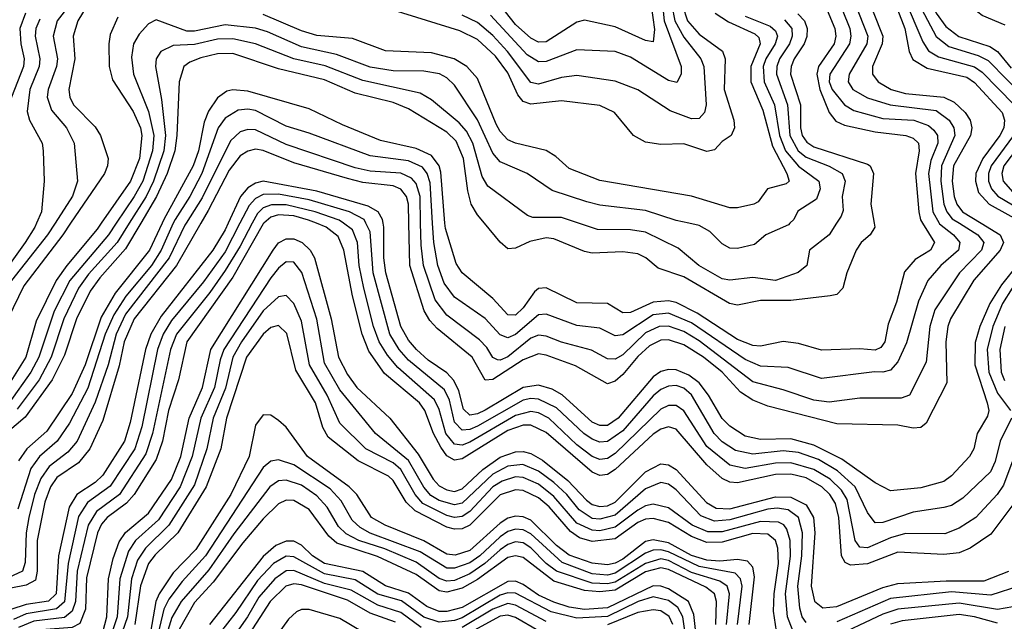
# Model space of a CAD drawing. Header units: inches. Extents: x 501365 to 657855, y 482276 to 547543.
# Tile 566 of 656: x 591213 to 593788, y 508958 to 510533. Entities that reach past the tile are written whole.
import ezdxf

# ---------------------------------------------------------------- set-up
doc = ezdxf.new("R2010")
doc.units = ezdxf.units.IN
doc.header["$MEASUREMENT"] = 0
doc.layers.add('A5590', color=7, linetype='Continuous')
doc.layers.add('A5591', color=7, linetype='Continuous')

msp = doc.modelspace()

# ---------------------------------------------------------------- linework, layer by layer
at = {"layer": 'A5590', "color": 5}
for points, elevation in [([(591648, 510000), (591644.9, 509995.1), (591603.7, 509910), (591490, 509762.5), (591464.9, 509710), (591444.2, 509630), (591410, 509531.7), (591363.1, 509430), (591339.1, 509400.9), (591290, 509363.8), (591268, 509332), (591251.5, 509290), (591237, 509230), (591229.9, 509190), (591227.7, 509112.3), (591220.6, 509090), (591134.9, 509050)], 2960), ([(591257, 510000), (591252.5, 509990), (591227.4, 509950), (591161.4, 509858.6)], 2740), ([(591529.5, 510000), (591490, 509932.9), (591422.4, 509857.6), (591397.3, 509822.7), (591361.2, 509750), (591330, 509655.3), (591297.5, 509590), (591227.2, 509492.8), (591162.4, 509437.6)], 2880), ([(591426.1, 510000), (591415.4, 509984.6), (591336.3, 509890), (591308.8, 509850), (591256.3, 509743.7), (591228.9, 509650), (591167.9, 509552.1)], 2820), ([(591346.3, 510000), (591326, 509970), (591223.5, 509836.5), (591181.7, 509750)], 2780), ([(591465.4, 510000), (591445.1, 509970), (591343.8, 509850), (591303, 509770), (591262.9, 509650), (591242.5, 509610), (591185.5, 509530)], 2840), ([(591686.8, 510000), (591623.3, 509890), (591512.7, 509750), (591486.6, 509690), (591473.2, 509626.8), (591430, 509483.6), (591396.4, 509410), (591366.5, 509373.5), (591310, 509334.8), (591293.9, 509310), (591278.9, 509270), (591258.8, 509170), (591258.6, 509090), (591254.1, 509065.9), (591230, 509052.6), (591190, 509045.3)], 2980), ([(591757.8, 510000), (591750, 509983.2), (591717.9, 509930), (591583.4, 509756.6), (591555.8, 509710), (591541.8, 509670), (591501.6, 509478.4), (591486.7, 509430), (591430, 509340.7), (591410, 509321.3), (591362.3, 509290), (591342.5, 509257.5), (591314.2, 509130), (591308.7, 509030), (591288.5, 509011.5), (591230, 509002.6), (591190, 508989.4)], 3020), ([(591305.4, 510000), (591286, 509970), (591191.2, 509850)], 2760), ([(591788.6, 510000), (591750, 509925.4), (591693.6, 509846.4), (591610, 509745.3), (591588.5, 509710), (591573.7, 509670), (591532.6, 509467.4), (591513.9, 509410), (591450, 509311.8), (591390.5, 509269.5), (591367.2, 509232.8), (591339.4, 509110), (591330, 509009.7), (591309.1, 508990.9), (591230, 508978.3), (591196.4, 508963.5)], 3040), ([(591499.6, 510000), (591468, 509950), (591392.8, 509867.2), (591367.1, 509830), (591328.7, 509750), (591294.9, 509650), (591264.1, 509590), (591206, 509514)], 2860), ([(591851.6, 510000), (591850, 509998.6), (591770, 509859.2), (591649.7, 509690), (591628.4, 509590), (591601.9, 509510), (591586.3, 509430), (591570, 509382.1), (591512.8, 509290), (591492.2, 509267.8), (591441.9, 509230), (591427.2, 509212.8), (591416.2, 509190), (591387.4, 509072.6), (591385, 508990), (591370, 508953), (591350, 508942.2), (591270, 508936.5), (591230, 508924.9), (591207.9, 508910)], 3080), ([(591614.7, 510000), (591583, 509930), (591557.3, 509890), (591490.3, 509809.7), (591459.6, 509760.4), (591436.8, 509710), (591391.5, 509568.5), (591343.2, 509476.8), (591311.1, 509430), (591264.5, 509390), (591241.9, 509358.1), (591207.9, 509252.1)], 2940), ([(591585.5, 510000), (591552.1, 509930), (591462.8, 509817.2), (591425.8, 509754.2), (591383.8, 509630), (591350, 509554.5), (591283.9, 509456.1), (591231.3, 509410), (591210, 509378.4)], 2920), ([(591821.2, 510000), (591790, 509939.9), (591750, 509876.9), (591710, 509819.3), (591622.9, 509710), (591607.8, 509670), (591560.6, 509450), (591542.9, 509397.1), (591473.9, 509290), (591413.9, 509246.1), (591391.7, 509210), (591362.9, 509090), (591358.6, 509010), (591350, 508984.7), (591330, 508968.8), (591250, 508958.4), (591210, 508942.6)], 3060), ([(593813, 509267), (593753.1, 509186.9), (593698.4, 509150), (593670, 509137.9), (593630, 509133.4), (593510, 509139.3), (593430, 509109), (593385.4, 509105.4), (593372.1, 509112), (593362.2, 509130), (593355.1, 509230), (593346.3, 509266.3), (593331.9, 509290), (593310.6, 509310.6), (593270, 509333.6), (593230, 509343.7), (593190, 509342.5), (593090, 509320.4), (593070, 509322.5), (593050, 509332.1), (593010, 509367.9), (592930, 509460.9), (592910, 509467.1), (592890, 509461.2), (592870, 509448.3), (592770, 509355.3), (592750, 509342.4), (592730, 509340.3), (592710, 509348.9), (592590, 509452.7), (592550, 509471.6), (592530, 509471.8), (592490, 509457.9), (592370, 509383.7), (592350, 509380.4), (592330, 509391.7), (592314.2, 509414.2), (592294.8, 509450), (592272.6, 509510), (592258.5, 509530), (592166.9, 509606.9), (592125.7, 509665.7), (592108.3, 509710), (592083.3, 509810), (592060.6, 509930), (592045.5, 509965.5), (592014.1, 509990), (591988.9, 510000)], 3080), ([(593812.6, 509387.4), (593785.6, 509314.4), (593769.7, 509290), (593713.7, 509230), (593670, 509202), (593632.5, 509187.5), (593530, 509187.8), (593490, 509176.8), (593430, 509150.5), (593410, 509152.4), (593398.3, 509170), (593377.1, 509277.1), (593362, 509302), (593332.3, 509330), (593290, 509356), (593230, 509373.4), (593190, 509372.4), (593110, 509358), (593070, 509367.2), (593010, 509416.1), (592950, 509508.9), (592930, 509522.8), (592910, 509523.3), (592890, 509513.7), (592770, 509397.7), (592750, 509384.3), (592730, 509381.8), (592710, 509390), (592670, 509420.4), (592596.6, 509490), (592570, 509503.7), (592550, 509507.2), (592510, 509497.2), (592390, 509427.3), (592370, 509419.6), (592350, 509422.1), (592327.7, 509450), (592310, 509513.1), (592298.2, 509538.2), (592202.2, 509622.2), (592174.6, 509654.6), (592153, 509690), (592138.1, 509730), (592112.9, 509830), (592101.2, 509890), (592096.3, 509950), (592083.3, 509983.3), (592060, 510000)], 3060), ([(593806.5, 509490), (593777.3, 509430), (593763.7, 509376.3), (593751.5, 509350), (593679.2, 509280.8), (593650, 509261.9), (593630, 509256), (593550, 509244), (593470, 509217.1), (593450, 509216.4), (593430, 509243), (593398.3, 509310), (593352, 509352), (593301.9, 509381.9), (593250, 509400.4), (593210, 509404.6), (593130, 509395.8), (593085.4, 509405.4), (593050, 509428.4), (593029, 509450), (592970, 509551.3), (592950, 509568.4), (592930, 509575.3), (592910, 509574), (592890, 509565), (592870, 509548.4), (592790, 509457.3), (592750, 509429.3), (592730, 509427.4), (592710, 509435.2), (592688.4, 509450), (592617.3, 509517.3), (592570, 509540.1), (592550, 509541.5), (592530, 509536.8), (592410, 509469.2), (592390, 509460.1), (592370, 509458.3), (592350, 509479.9), (592337.1, 509537.1), (592324.1, 509564.1), (592230, 509641.6), (592205.4, 509670), (592181.1, 509710), (592137.7, 509870), (592130, 509977.7), (592118.6, 510000)], 3040), ([(593825.2, 509894.8), (593780.8, 509839.2), (593750.2, 509790), (593724.1, 509730), (593712.2, 509687.8), (593711, 509630), (593743.6, 509530), (593747.3, 509510), (593744.3, 509495.7), (593716.7, 509450), (593708, 509410), (593697.1, 509390), (593650, 509338.9), (593630, 509324.2), (593570, 509307.4), (593490, 509299.9), (593450, 509321), (593362.7, 509382.7), (593290, 509419.4), (593230, 509435.8), (593150, 509433.8), (593110, 509442.7), (593070, 509468.8), (593050, 509489), (593014.6, 509550), (592990, 509582.2), (592963, 509603), (592930, 509616.7), (592910, 509617.7), (592890, 509612.2), (592870, 509598), (592778.5, 509490), (592750, 509471), (592730, 509470.8), (592710, 509480), (592631.5, 509551.5), (592605.7, 509565.7), (592570, 509576.3), (592530, 509570.5), (592430, 509510.9), (592410, 509501), (592390, 509498.2), (592374, 509514), (592361.8, 509561.8), (592348.7, 509588.7), (592330, 509608.5), (592281.7, 509641.7), (592250.5, 509670), (592230, 509694.6), (592210, 509730), (592170.3, 509870), (592165.4, 509910), (592165.6, 509990), (592163.6, 510000)], 3020), ([(593727.6, 510000), (593776.9, 509970), (593786.1, 509950), (593776.8, 509930), (593708.5, 509851.5), (593647.7, 509750), (593640.5, 509730), (593635.4, 509690), (593637.3, 509582.7), (593583.3, 509476.7), (593570, 509465.8), (593550, 509464.1), (593510, 509471.7), (593350, 509475.4), (593170, 509521.5), (593130, 509537.3), (593097.9, 509557.9), (593050.4, 509610.4), (593001.7, 509650), (592950, 509682.1), (592910, 509694.8), (592890, 509694.2), (592860.5, 509679.5), (592830, 509651.8), (592790, 509604.5), (592770, 509586.6), (592750, 509579.5), (592667, 509627), (592590, 509655.1), (592570, 509658), (592530, 509642.9), (592450, 509591.1), (592430, 509589.9), (592396.3, 509650), (592304.6, 509724.6), (592285.5, 509745.5), (592270.7, 509770.7), (592233.3, 509890), (592231, 510000)], 2980), ([(593670.5, 510000), (593718.8, 509970), (593734.6, 509950), (593728.6, 509930), (593670.6, 509870), (593606.2, 509773.8), (593593.3, 509730), (593583.4, 509636.6), (593539.8, 509550), (593518, 509542), (593410, 509542.1), (593330, 509532), (593290, 509537.4), (593210, 509564.5), (593130, 509584.8), (592990, 509692.6), (592950, 509716.6), (592910, 509731), (592885.3, 509730), (592850, 509713.1), (592790, 509655.7), (592770, 509644.1), (592750, 509645), (592708.1, 509668.1), (592630, 509688.9), (592590, 509705), (592570, 509707.2), (592550, 509699.5), (592490, 509650.2), (592470, 509641.5), (592462.9, 509642.9), (592450, 509648.7), (592434.8, 509674.8), (592415.4, 509695.4), (592330, 509759.2), (592299.6, 509799.6), (592268.9, 509890), (592262.8, 509942.8), (592261.5, 510000)], 2960), ([(593617.7, 510000), (593618.5, 509998.5), (593655.5, 509970), (593671.3, 509950), (593668.2, 509930), (593622, 509890), (593587.9, 509850), (593563.6, 509796.4), (593532.4, 509687.6), (593510, 509637.2), (593490, 509615.7), (593470, 509610.2), (593448.5, 509611.5), (593310, 509593.8), (593222.5, 509622.5), (593150, 509626.3), (593110, 509643.4), (592970, 509739.6), (592910, 509764.7), (592870, 509760.8), (592790, 509708.4), (592770, 509705.9), (592730, 509725.3), (592670, 509732.7), (592590, 509761.9), (592570, 509760.7), (592510, 509709.1), (592490, 509700.2), (592470, 509708.1), (592430, 509751.3), (592350, 509806.8), (592323.5, 509843.5), (592306.8, 509890), (592296, 509950), (592292.9, 510000)], 2940), ([(593574.4, 510000), (593605.3, 509950), (593595.1, 509930), (593554.7, 509905.3), (593527.1, 509872.9), (593506.2, 509793.8), (593483.9, 509736.1), (593475.6, 509690), (593464.8, 509675.2), (593450, 509667.7), (593410, 509671.8), (593310, 509668.4), (593250, 509685.5), (593210, 509690.9), (593150, 509678.7), (593130, 509680.2), (593090, 509696.2), (592985.2, 509765.2), (592930, 509792.8), (592910, 509797.3), (592870, 509793.7), (592810, 509766.5), (592790, 509765.3), (592750, 509789.9), (592670, 509791.7), (592590, 509831.4), (592570, 509829.5), (592559.4, 509820.6), (592530, 509779), (592510, 509759.8), (592490, 509760.4), (592450, 509803.5), (592370.4, 509870), (592354.7, 509894.7), (592326.4, 509986.4), (592325.2, 510000)], 2920), ([(593447.8, 510000), (593449.6, 509990), (593437.5, 509970), (593413.8, 509950), (593400.7, 509930), (593376.3, 509870), (593365.4, 509830), (593350, 509813.8), (593333, 509810), (593230, 509797.6), (593150, 509797.6), (593090, 509786), (593069, 509790), (592950, 509860.1), (592882.9, 509882.9), (592850.5, 509910), (592830, 509919.8), (592790, 509925.1), (592710, 509921.5), (592690, 509925.9), (592610, 509959.5), (592590, 509962.1), (592547.5, 509952.5), (592510, 509934.7), (592490, 509933.1), (592470, 509950.5), (592428.6, 510000)], 2880), ([(593349.6, 510000), (593330, 509969.9), (593278.4, 509930), (593271.8, 509890), (593248.9, 509871.1), (593190, 509850.3), (593130, 509858.2), (593070, 509850.9), (593050, 509854.9), (592989, 509890), (592935.4, 509935.3), (592850, 509976.9), (592810, 509982.6), (592723.7, 509983.7), (592674.7, 510000)], 2860), ([(593227.3, 510000), (593223.6, 509996.4), (593164.4, 509970), (593135.1, 509944.9), (593090, 509934.3), (593070, 509934.8), (593050, 509946.3), (593018.2, 509978.2), (592990, 509994), (592963.4, 510000)], 2840), ([(591430.8, 508930), (591440.9, 508970), (591445, 509070), (591457.2, 509122.8), (591473.5, 509166.5), (591490, 509190.9), (591550, 509241.7), (591610, 509329.9), (591634.3, 509390), (591656.2, 509490), (591691.2, 509570), (591713.3, 509670), (591876.3, 509930), (591890, 509949), (591910, 509959.6), (591930, 509959.1), (591951.8, 509950), (591972.8, 509930), (591983.8, 509910), (592027.7, 509750), (592046.4, 509650), (592070, 509604), (592095, 509570), (592180.9, 509490), (592255.4, 509395.4), (592294.3, 509330), (592310, 509312.8), (592330, 509302.1), (592350, 509298.5), (592370, 509305.5), (592424, 509356), (592470, 509387.6), (592510, 509402.1), (592530, 509402.7), (592550, 509397.8), (592580.1, 509380.1), (592646.7, 509326.7), (592695.1, 509275.1), (592710, 509264.3), (592730, 509258.8), (592750, 509261), (592770, 509270.2), (592850, 509350), (592890, 509370.2), (592910, 509367.9), (592930, 509356.1), (593009.5, 509269.5), (593034.2, 509254.2), (593070, 509252.4), (593190, 509284.4), (593230, 509283), (593270, 509263.1), (593289, 509230), (593292.5, 509190), (593282.9, 509050), (593291.5, 509011.5), (593313.6, 508993.6), (593350, 508997.3), (593470, 509047.1), (593510, 509057), (593635.6, 509064.4), (593735.3, 509064.7), (593800.1, 509090)], 3120), ([(593270, 508955.4), (593259.8, 508970), (593253, 508993), (593247.8, 509050), (593258.9, 509130), (593260.4, 509190), (593249.8, 509229.8), (593222.6, 509250), (593194.4, 509254.4), (593170, 509252.3), (593070, 509223.7), (593030, 509220.4), (592994.4, 509234.4), (592930, 509302.8), (592910, 509317.4), (592890, 509322.1), (592850, 509305.3), (592770, 509236), (592730, 509225.5), (592710, 509227.9), (592675.8, 509250), (592644.2, 509290), (592610, 509321.9), (592570, 509351.4), (592529, 509369), (592490, 509364.8), (592450, 509343.8), (592370, 509267.5), (592350, 509262.8), (592310, 509274.4), (592287.9, 509287.9), (592270, 509309.1), (592230, 509379), (592143.6, 509450), (592050, 509564.6), (592010, 509634.4), (591990, 509749), (591951, 509871), (591930, 509898.1), (591910, 509899.1), (591890, 509882.9), (591870, 509857), (591747.2, 509670), (591736.9, 509643.1), (591722.5, 509570), (591686.4, 509490), (591664.1, 509390), (591632.8, 509310), (591575.6, 509224.4), (591516, 509170), (591497.7, 509142.3), (591475, 509070), (591468.1, 508970), (591447.9, 508910)], 3140), ([(593240.6, 508920.6), (593221.2, 508970), (593215.4, 509030), (593228.6, 509128.6), (593228.4, 509170), (593219.6, 509199.6), (593211.2, 509211.2), (593197.9, 509217.9), (593150, 509219.8), (593050, 509192.3), (593012.6, 509192.6), (592972, 509210), (592910, 509255.3), (592870, 509265.3), (592850, 509260.9), (592830, 509249.5), (592770, 509204.7), (592730, 509195.5), (592710, 509196.6), (592670, 509215.4), (592610, 509285), (592570, 509316.9), (592530, 509334.9), (592510, 509336.1), (592474.4, 509325.6), (592450, 509310.1), (592390, 509245.6), (592370, 509232.8), (592350, 509230.3), (592330, 509235.3), (592266.9, 509266.9), (592247.2, 509290), (592210, 509355.3), (592190, 509372.9), (592118, 509410), (592050, 509477), (592016.7, 509550), (591971.3, 509630), (591950, 509744.3), (591930, 509789.9), (591910, 509811.3), (591890, 509807.7), (591850, 509770.5), (591793.1, 509690), (591770.7, 509650), (591751.4, 509568.6), (591718.8, 509490), (591702.6, 509410), (591670, 509315.9), (591602.9, 509210), (591541.7, 509150), (591521.3, 509118.7), (591505.2, 509070), (591494.6, 508970), (591481.2, 508930)], 3160), ([(593808.5, 509830), (593783.5, 509790), (593758.4, 509730), (593743.6, 509670), (593747.3, 509610), (593770, 509555.5), (593803.9, 509510)], 3040), ([(593197.9, 508897.9), (593184.6, 508984.6), (593186.2, 509030), (593197.5, 509110), (593196.1, 509150), (593190, 509170), (593170, 509186.7), (593130, 509188.3), (593050, 509165.1), (593010, 509164.8), (592970, 509180.1), (592910, 509217.4), (592870, 509227.5), (592850, 509225.4), (592830, 509216.9), (592770, 509174), (592710, 509167.1), (592677.3, 509177.3), (592653.1, 509193.1), (592597.7, 509257.7), (592570, 509281.9), (592530, 509301), (592510, 509302.6), (592470, 509289.8), (592390, 509210), (592370, 509200.6), (592350, 509199.4), (592330, 509204.8), (592247.1, 509247.1), (592223.6, 509270), (592190, 509326.7), (592177.9, 509337.9), (592098.3, 509378.3), (592020.1, 509440.1), (592005.6, 509465.6), (591986.8, 509530), (591935.3, 509615.3), (591911.3, 509711.3), (591890, 509732.3), (591870, 509727), (591850, 509709.9), (591805.9, 509650), (591753.7, 509490), (591739.1, 509410), (591701, 509310), (591626.7, 509190), (591567.2, 509132.8), (591550.1, 509109.9), (591529.1, 509050.9), (591514.1, 508950)], 3180), ([(593789.7, 509730), (593776.1, 509670), (593780, 509610), (593788.3, 509588.3)], 3060), ([(593120.8, 508950), (593134.5, 509074.5), (593130, 509100.4), (593116.1, 509116.1), (593090, 509120.1), (593044.1, 509115.9), (593010, 509118.5), (592970, 509130.8), (592910, 509163.9), (592870, 509172), (592850, 509167.1), (592790, 509120.7), (592770, 509110.6), (592750, 509106.3), (592710, 509110.7), (592650, 509131.2), (592617, 509157), (592550, 509222.7), (592530, 509231.6), (592510, 509233.9), (592490, 509228.5), (592470, 509215.6), (592390, 509143.3), (592351.6, 509131.6), (592330, 509134.5), (592270, 509168.7), (592168.4, 509210), (592132.9, 509230), (592094.4, 509290), (592074.9, 509310), (591965.4, 509390), (591910, 509466.6), (591890, 509483.8), (591870, 509497.9), (591850, 509498.7), (591830, 509471.9), (591813.4, 509390), (591765.2, 509290), (591673.6, 509146.4), (591614.5, 509085.5), (591577.4, 509030), (591568.7, 509010), (591554.9, 508930)], 3220), ([(593090.3, 508950), (593102.2, 509050), (593098, 509070), (593084.4, 509084.4), (592990, 509101.8), (592910, 509140.5), (592890, 509145.5), (592870, 509144.3), (592850, 509136.4), (592770, 509084.2), (592750, 509079.2), (592710, 509082.7), (592631.9, 509111.9), (592550, 509187.7), (592530, 509197.7), (592510, 509199.5), (592490, 509193.2), (592470, 509179.8), (592416.5, 509130), (592390, 509111.5), (592350, 509097.3), (592330, 509097.8), (592260.4, 509140.4), (592129.4, 509189.4), (592103.7, 509203.7), (592082.9, 509222.9), (592053.8, 509273.8), (592024.8, 509304.8), (591930, 509368.3), (591890, 509381.2), (591870, 509377.3), (591850, 509360.5), (591699, 509130), (591637.7, 509062.3), (591603.3, 509016.7), (591589.7, 508990.3), (591570.7, 508909.3)], 3240), ([(593061.3, 508950), (593069, 509030), (593062.9, 509050), (593043.8, 509063.8), (592970, 509085.9), (592910, 509117.4), (592890, 509121.8), (592850, 509109.9), (592770, 509060.9), (592750, 509056.2), (592710, 509058), (592617.2, 509090), (592590, 509110), (592550, 509151.1), (592530, 509163.4), (592510, 509166), (592490, 509159.4), (592470, 509145.5), (592429.9, 509110), (592390, 509082.5), (592350, 509065.6), (592330, 509063.8), (592310, 509070.3), (592250, 509113.5), (592168.3, 509148.3), (592100.1, 509170), (592067, 509187), (592046.8, 509206.8), (592016.8, 509256.8), (591990, 509287.1), (591950, 509314.7), (591910, 509328), (591890, 509325.8), (591866.9, 509310), (591772.8, 509187.2), (591707.3, 509092.7), (591635.1, 509010), (591611.3, 508968.7), (591568.1, 508830)], 3260), ([(593033.4, 508950), (593035.4, 509010), (593029.7, 509030), (593007.4, 509047.4), (592910, 509094.2), (592890, 509098.7), (592850, 509087.7), (592770, 509040.3), (592730, 509035.2), (592690, 509038.7), (592610, 509063.5), (592530, 509125.5), (592510, 509130.1), (592490, 509125.1), (592410, 509067.6), (592370, 509045.4), (592330, 509035), (592310, 509038.6), (592250, 509081.3), (592148.4, 509128.4), (592042.8, 509162.8), (592021.2, 509181.2), (591970, 509250.8), (591930, 509274.2), (591910, 509275.2), (591890, 509266.1), (591850, 509226.7), (591796.2, 509163.8), (591719.3, 509060.7), (591670, 509007.5), (591630, 508937.1)], 3280), ([(592994.6, 508810), (592976.4, 508976.4), (592961.7, 509010), (592910, 509043.2), (592890, 509050.6), (592870, 509051), (592750, 508993.9), (592690, 508989.7), (592650, 508995.7), (592610, 509008.1), (592570, 509026.8), (592530, 509055.1), (592510, 509063.5), (592490, 509062.4), (592370, 508994.8), (592330, 508984.1), (592310, 508984), (592277.4, 508997.4), (592230, 509031.9), (592170, 509051.2), (592110, 509088.9), (592010, 509109.8), (591979, 509130), (591950, 509158.1), (591930, 509167.9), (591910, 509168.5), (591883, 509157), (591850, 509128.1), (591709, 508950)], 3320), ([(592964.3, 508850), (592947.4, 508970), (592934.5, 508994.5), (592910, 509013), (592870, 509022.8), (592830.6, 509010.6), (592750, 508971.2), (592670, 508966.9), (592603, 508983), (592510, 509031.7), (592490, 509033), (592470, 509027), (592370, 508967.8), (592350, 508960.6), (592310, 508956.5), (592270, 508969.5), (592211.7, 509011.7), (592150, 509029.8), (592090, 509067.2), (592010, 509082.9), (591930, 509127.4), (591910, 509128.6), (591877.1, 509110), (591834.6, 509065.4), (591778.6, 508981.4), (591734.6, 508925.4)], 3340), ([(592262.6, 508942.6), (592210, 508981.6), (592150, 509000.3), (592079.6, 509039.7), (592010, 509057.6), (591930, 509091.2), (591910, 509090.3), (591880.4, 509070), (591838.6, 509021.4), (591808.9, 508970), (591751.6, 508888.4)], 3360), ([(592196, 508956), (592130, 508979.6), (592070, 509013.6), (591950, 509053.8), (591930, 509056.7), (591909.2, 509050.8), (591867.8, 509010), (591777.4, 508870)], 3380), ([(593828.7, 509051.3), (593753.1, 509026.9), (593650, 509035.5), (593490, 509018.1), (593350, 508956.8)], 3140), ([(593850, 509003.1), (593770.4, 508989.6), (593670, 509006.1), (593510, 508989.8), (593470, 508976.7), (593330, 508910.5)], 3160), ([(592110, 508929.7), (592050, 508965.8), (591970, 508989.4), (591950, 508989.1), (591937, 508983), (591916.4, 508963.6), (591832, 508848)], 3420), ([(592590, 508958.3), (592510, 509000.7), (592490, 509004.7), (592450.5, 508990.5), (592370, 508942.3)], 3360), ([(592920.8, 508950), (592911.3, 508971.3), (592890, 508985.7), (592870, 508988.3), (592830, 508981.5), (592750.4, 508949.6)], 3360), ([(592570, 508933.7), (592510, 508968.6), (592490, 508974.9), (592470, 508972.2), (592391.3, 508928.7)], 3380), ([(593770, 508953.2), (593710, 508970), (593670, 508976), (593520.7, 508959.3), (593490, 508950.8)], 3180)]:
    msp.add_lwpolyline(points, dxfattribs=dict(at, elevation=elevation))
at = {"layer": 'A5591', "color": 5}
for points, elevation in [([(593790.8, 511290), (593741.1, 511150), (593730, 511129.4), (593694.4, 511085.6), (593682.1, 511057.9), (593677.6, 511010), (593685.6, 510950), (593680, 510910), (593660.8, 510879.2), (593604.3, 510830), (593574.9, 510750), (593521.5, 510670), (593517.1, 510630), (593526, 510590), (593574.6, 510474.6), (593590, 510451.4), (593615.7, 510435.7), (593710, 510409.7), (593730, 510395.5), (593813.9, 510310)], 3040), ([(593822, 511270), (593759.9, 511120.1), (593715, 511050), (593709.7, 511010), (593716.7, 510930), (593706.9, 510890), (593684.5, 510855.5), (593631.5, 510808.5), (593599.7, 510730), (593559, 510670), (593551.1, 510650), (593548.9, 510630), (593556.6, 510590), (593610, 510488.9), (593643.1, 510463.1), (593719.5, 510439.5), (593745.8, 510425.8), (593844.8, 510324.8)], 3060), ([(593835.2, 511210), (593778.8, 511090), (593744.8, 511030), (593742.1, 511010), (593747.4, 510930), (593733, 510870), (593710, 510833.3), (593663.2, 510790), (593627.7, 510712.3), (593588.7, 510650), (593584.1, 510630), (593590.6, 510590), (593610.2, 510550), (593634.8, 510514.8), (593669.3, 510489.3), (593750, 510462.9), (593770, 510450), (593806.2, 510406.2)], 3080), ([(593790, 510518.7), (593730, 510543.4), (593696.5, 510570), (593674.6, 510610), (593677.4, 510650), (593719.2, 510740.8), (593762.8, 510797.2), (593782.7, 510837.3), (593804.2, 510910)], 3120), ([(593390.6, 510690), (593470.4, 510490), (593468.7, 510470), (593443.6, 510410), (593443.2, 510390), (593458.5, 510370), (593492.3, 510350), (593530, 510339.6), (593630.2, 510330.2), (593657.1, 510317.1), (593685.4, 510290), (593698.6, 510270), (593703.3, 510250), (593699.2, 510230), (593655.4, 510150), (593651.8, 510110), (593657.1, 510070), (593663.7, 510050), (593678.4, 510030), (593727.6, 510000)], 2980), ([(592864.2, 510570), (592873, 510507), (592870, 510475.3), (592850, 510478.2), (592770, 510513.8), (592690, 510532), (592670, 510526.5), (592590, 510474.7), (592570, 510473.8), (592550, 510484.3), (592510, 510520), (592444.4, 510604.4)], 2720), ([(593345.5, 510605.5), (593384.2, 510510), (593387, 510490), (593383.2, 510470), (593331.6, 510390), (593329.7, 510370), (593337.6, 510350), (593369.9, 510309.9), (593394.9, 510294.9), (593470, 510274.4), (593551.8, 510270), (593590, 510256.1), (593604, 510244), (593613.6, 510230), (593614.4, 510210), (593595.7, 510164.3), (593589.5, 510130), (593601.4, 510030), (593617.7, 510000)], 2940), ([(593384.2, 510610), (593431.5, 510490), (593428.7, 510470), (593382.6, 510390), (593379.4, 510370), (593392.2, 510350), (593430, 510328), (593489.6, 510309.6), (593610, 510295.2), (593643.8, 510270), (593656.1, 510250), (593658.3, 510230), (593623.5, 510150), (593621.8, 510110), (593630.2, 510050), (593637.7, 510030), (593651.7, 510011.7), (593670.5, 510000)], 2960), ([(593489.8, 510610.2), (593528.3, 510510), (593539.1, 510450), (593548.4, 510428.4), (593585.9, 510405.9), (593690, 510382.1), (593710, 510368.6), (593782.3, 510290), (593788.6, 510270), (593786.5, 510250), (593776.7, 510230), (593731.9, 510170), (593713.9, 510130), (593712.3, 510110), (593720.5, 510080.5), (593748.8, 510050), (593838.2, 510000)], 3020), ([(591354, 510586), (591311.4, 510530), (591300.4, 510490), (591311.7, 510430), (591309.1, 510410), (591287.1, 510350), (591285.2, 510330), (591295.9, 510295.9), (591335, 510250), (591355.4, 510210), (591363.8, 510110), (591351.2, 510071.2), (591305.4, 510000)], 2760), ([(591404.6, 510595.4), (591365, 510530), (591352.5, 510490), (591357.6, 510430), (591341.7, 510350), (591343.7, 510330), (591353.6, 510310), (591410, 510252.3), (591423.9, 510230), (591444.7, 510170), (591442.9, 510150), (591434.6, 510130), (591346.3, 510000)], 2780), ([(592892.3, 510590), (592898.2, 510530), (592943.2, 510410), (592943.3, 510390), (592931.4, 510368.6), (592910, 510373.9), (592810, 510434.8), (592770, 510449.2), (592670, 510453.9), (592590, 510423.4), (592570, 510422.5), (592540.5, 510440.5), (592444.5, 510544.5)], 2740), ([(593311.4, 510590), (593345, 510510), (593347.4, 510490), (593342.9, 510470), (593302.5, 510410), (593297.4, 510390), (593305.9, 510350), (593330.2, 510290.2), (593347.1, 510267.1), (593370, 510256.5), (593450, 510239.6), (593530.2, 510230.2), (593550, 510222.8), (593563.5, 510210), (593565.4, 510190), (593555.4, 510130), (593564.2, 510030), (593568.9, 510008.9), (593574.4, 510000)], 2920), ([(592946.1, 510570), (592959.7, 510530), (592990, 510495.4), (593050.9, 510450.9), (593057.9, 510430), (593055.4, 510350), (593080.3, 510270), (593082.5, 510250), (593074.1, 510230), (593050, 510214.4), (593030, 510192.7), (593010, 510188), (592950, 510207.8), (592890, 510206.4), (592850, 510212.5), (592818.7, 510230), (592768.4, 510290), (592730, 510308.6), (592630, 510320.1), (592550, 510311.5), (592530, 510318.9), (592516, 510336), (592490, 510393.5), (592457.6, 510437.6), (592410, 510481.1), (592364, 510504), (592190, 510557.5)], 2780), ([(592918.8, 510570), (592926.7, 510530), (592950, 510487), (592994.6, 510430), (593002.1, 510410), (593008.2, 510310), (593003.8, 510290), (592990, 510274.6), (592970, 510273.2), (592914.3, 510294.3), (592829.6, 510349.6), (592770, 510372.3), (592670, 510386.9), (592630, 510381.9), (592570, 510364.4), (592550, 510368.1), (592489.1, 510450), (592450, 510491.7), (592410, 510525.2), (592370, 510544.5)], 2760), ([(591228.3, 510550), (591213.1, 510510), (591215.6, 510470), (591224.9, 510430), (591222.9, 510410), (591176.3, 510290)], 2720), ([(591265.6, 510534.4), (591255.4, 510510), (591253.2, 510490), (591265.7, 510430), (591264.2, 510410), (591239.6, 510350), (591232.9, 510292.9), (591238.8, 510270), (591271.5, 510210), (591274.6, 510190), (591277.2, 510110), (591270.4, 510030), (591257, 510000)], 2740), ([(591470, 510539.1), (591450, 510494), (591445.8, 510470), (591447.1, 510410), (591455.3, 510375.3), (591510, 510292.8), (591528.7, 510250), (591532.6, 510230), (591526.3, 510170), (591502.5, 510110), (591426.1, 510000)], 2820), ([(592963.4, 510000), (592930, 510007.5), (592850, 510033.6), (592730, 510047.3), (592696, 510056), (592605.8, 510085.8), (592539.8, 510130), (592470, 510160.7), (592450, 510183.9), (592410, 510270.4), (592350, 510361.1), (592330, 510380.3), (592310.8, 510390.8), (592270, 510398.5), (592190, 510399), (592130, 510408.7), (592041.9, 510441.9), (591950, 510461.5), (591861, 510501), (591830, 510510.3), (591750, 510519.6), (591670, 510502.7), (591650, 510503.1), (591570, 510532.8), (591550, 510522.2), (591525.1, 510494.9), (591511, 510470), (591505.2, 510434.8), (591510.9, 510390), (591550, 510292.5), (591564.2, 510230), (591560.6, 510190), (591534.8, 510110), (591512.8, 510070), (591465.4, 510000)], 2840), ([(593032.1, 510550), (593067, 510527), (593135.5, 510495.5), (593146, 510486), (593149.6, 510470), (593125.5, 510410), (593124.7, 510370), (593156.3, 510296.3), (593181.8, 510201.8), (593219.5, 510130), (593225.8, 510110), (593217.1, 510103), (593168.5, 510090), (593144.1, 510055.9), (593133.4, 510050), (593090, 510040.1), (593070, 510040.9), (592970, 510071), (592730, 510111.9), (592650, 510143.1), (592615.2, 510175.2), (592590.2, 510190.2), (592510, 510209.3), (592490, 510218.8), (592470, 510239.9), (592459.5, 510259.5), (592410, 510378.6), (592382.1, 510410), (592349.3, 510430), (592290, 510446.5), (592170, 510451.2), (592083.2, 510483.2), (591990, 510491.9), (591950, 510503.5), (591850, 510546.4)], 2820), ([(593110, 510542), (593176.1, 510516.1), (593190, 510504), (593195.1, 510490), (593188.9, 510470), (593164.6, 510430), (593157.8, 510410), (593160.1, 510370), (593186.6, 510310), (593200, 510230), (593216, 510190), (593249.6, 510149.6), (593302.7, 510110), (593306.8, 510090), (593297.2, 510062.8), (593248.2, 510031.8), (593237.9, 510010), (593227.3, 510000)], 2840), ([(593212.9, 510532.9), (593232.7, 510510), (593233.6, 510490), (593226, 510470), (593200, 510430), (593192.8, 510410), (593191.9, 510390), (593221.1, 510310), (593227.3, 510230), (593249, 510190), (593270, 510173), (593329.7, 510149.7), (593363.8, 510130), (593371.9, 510110), (593363.7, 510070), (593366.2, 510033.8), (593361.6, 510018.4), (593349.6, 510000)], 2860), ([(593248.1, 510548.1), (593265.3, 510530), (593272.2, 510510), (593271.3, 510488.7), (593264.4, 510470), (593238.5, 510430), (593230.4, 510410), (593228.7, 510390), (593255.3, 510310), (593255.4, 510250), (593259.7, 510230), (593271.9, 510211.9), (593290, 510200), (593430, 510155.1), (593437.5, 510150), (593445.9, 510130), (593438.8, 510050), (593447.8, 510000)], 2880), ([(592674.7, 510000), (592630, 510014.9), (592555.3, 510015.3), (592540.7, 510020.7), (592437, 510097), (592422.6, 510122.6), (592397.8, 510210), (592381.1, 510241.1), (592362.6, 510262.6), (592290, 510323.4), (592260.6, 510340.6), (592110, 510374), (592011.7, 510411.7), (591930, 510430), (591829.6, 510469.6), (591770, 510482.6), (591730, 510481.9), (591670, 510467.6), (591614.8, 510465.2), (591582.5, 510450), (591570.1, 510430), (591568.3, 510410), (591584.2, 510324.2), (591594.5, 510230), (591589.6, 510189.6), (591562.9, 510110), (591543.7, 510070), (591499.6, 510000)], 2860), ([(592428.6, 510000), (592410, 510022.3), (592394.1, 510050), (592384.7, 510084.7), (592373.8, 510170), (592354.9, 510214.9), (592330, 510238.8), (592230, 510299.2), (592190, 510316.3), (592090, 510340.5), (592010, 510375.2), (591890, 510404.4), (591770, 510444.5), (591730, 510443.6), (591687.1, 510432.8), (591658, 510422), (591642.4, 510410), (591629.8, 510370.2), (591624.3, 510230), (591618.8, 510190), (591598.8, 510130), (591570.7, 510070), (591529.5, 510000)], 2880), ([(592325.2, 510000), (592314.1, 510134.1), (592309.8, 510150), (592290, 510177.2), (592250, 510195.8), (592157, 510217), (592057.6, 510257.6), (591970, 510299.8), (591810, 510345.6), (591770.6, 510349.4), (591754.4, 510345.6), (591730, 510328.2), (591706.8, 510293.2), (591695.5, 510264.5), (591680.2, 510190), (591666.9, 510150), (591590.3, 510010), (591585.5, 510000)], 2920), ([(592292.9, 510000), (592286.3, 510106.3), (592278.8, 510130), (592266.7, 510146.7), (592230, 510163.7), (592130, 510176.8), (591970, 510236), (591910, 510253.8), (591830, 510295.4), (591810, 510298.7), (591784, 510296), (591750, 510275.1), (591732.4, 510250), (591689.4, 510130), (591658, 510070), (591619.2, 510010), (591614.7, 510000)], 2940), ([(592261.5, 510000), (592260, 510070), (592250, 510104.5), (592238.1, 510118.1), (592210, 510130.9), (592130, 510136.3), (592090, 510145.2), (591910, 510205.8), (591830, 510244.9), (591810, 510245.9), (591790, 510239.6), (591764.5, 510215.5), (591690, 510066.8), (591648, 510000)], 2960), ([(593811.9, 510230), (593753.3, 510150), (593746.5, 510130), (593746.3, 510110), (593754.1, 510090), (593771.3, 510071.3), (593871.7, 510011.7)], 3040), ([(593846.6, 510230), (593786.8, 510150), (593781.4, 510130), (593784.8, 510110), (593810, 510081.4)], 3060), ([(592231, 510000), (592230, 510050), (592224.6, 510070), (592210, 510089.3), (592190, 510097.9), (592110, 510107.2), (592070, 510117), (591930, 510158.4), (591850, 510190.4), (591830, 510193.7), (591810, 510189.2), (591790, 510176.4), (591760.8, 510139.2), (591706.3, 510033.7), (591686.8, 510000)], 2980), ([(592163.6, 510000), (592161.6, 510010), (592150.7, 510030), (592124.5, 510044.5), (591990, 510083.8), (591850, 510110), (591830, 510105.3), (591810, 510093.1), (591790.4, 510070), (591757.8, 510000)], 3020), ([(592118.6, 510000), (592113.6, 510010), (592075.3, 510030), (591970, 510061.4), (591890, 510076.5), (591850, 510075.3), (591830, 510065.1), (591813, 510047), (591788.6, 510000)], 3040), ([(592060, 510000), (592048.4, 510008.4), (591985.9, 510030), (591910, 510048.3), (591871.5, 510048.5), (591850, 510040.1), (591834.5, 510025.5), (591821.2, 510000)], 3060), ([(591988.9, 510000), (591968.2, 510008.2), (591930, 510019.5), (591890, 510022.4), (591870, 510016.1), (591851.6, 510000)], 3080)]:
    msp.add_lwpolyline(points, dxfattribs=dict(at, elevation=elevation))

doc.saveas('drawing.dxf')
